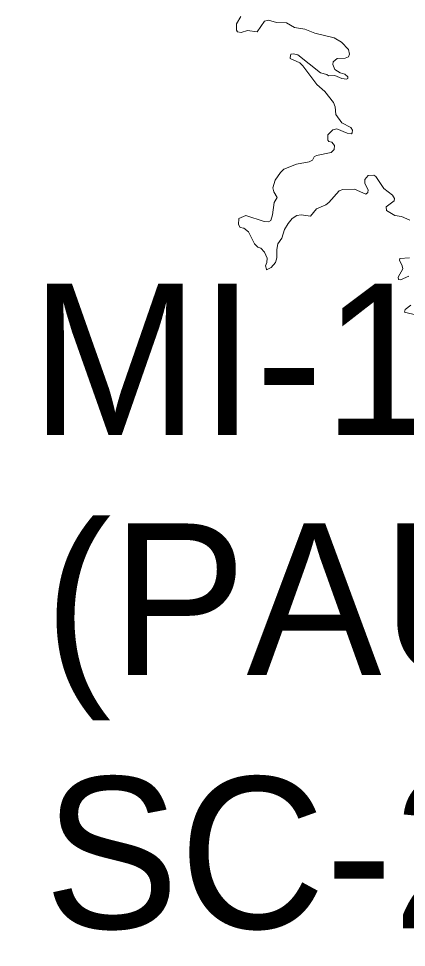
# Model space of a CAD drawing. Extents: x -1643653 to 4543381, y 1624270 to 13878484.
# Drawn here: x 578066 to 579347, y 8913255 to 8916321 of the extents above; entities that cross this region are included whole.
import ezdxf

# ---------------------------------------------------------------- set-up
doc = ezdxf.new("R2010")
doc.units = 0
doc.header["$LTSCALE"] = 200
doc.layers.add('1', color=7, linetype='Continuous', lineweight=13)
doc.layers.add('6', color=7, linetype='Continuous', lineweight=13)

msp = doc.modelspace()

# ---------------------------------------------------------------- linework, layer by layer
at = {"layer": '1', "lineweight": 25}
msp.add_spline([(814781, 9009175.5), (814787.2, 9009173.4), (814796.9, 9009173.4), (814799.4, 9009172.4), (814805.1, 9009174.5), (814805.6, 9009176.5), (814811.7, 9009179.5), (814811.7, 9009179.5), (814801.5, 9009181), (814790.7, 9009181.5), (814784.1, 9009183.1), (814777.4, 9009185.1), (814778.4, 9009175.5)], degree=3, dxfattribs=at)
at = {"layer": '6'}
for points in [[(578800.4, 8916328.4), (578786.4, 8916304), (578785.6, 8916283.2), (578789, 8916277.3), (578801.2, 8916274.7), (578822.6, 8916281.5), (578853.9, 8916277.3), (578878.1, 8916312.9), (578892.2, 8916315.5), (578917.7, 8916308.3), (578951.5, 8916307), (578977.3, 8916292.1), (579011.2, 8916286.2), (579045.2, 8916273.5), (579108.9, 8916257.3), (579132.3, 8916243.2), (579156.4, 8916219.1), (579159, 8916203.8), (579156.4, 8916194.4), (579144.6, 8916190.6), (579119, 8916189.3), (579105.6, 8916178.4), (579104.6, 8916169.8), (579111.2, 8916153.5), (579128.1, 8916142.5), (579144.1, 8916137.9), (579154.2, 8916129.1), (579153.9, 8916123.1), (579148.8, 8916120.9), (579133.4, 8916123.1), (579110.6, 8916132.8), (579089.3, 8916132), (579083.8, 8916136.7), (579063.8, 8916142.2), (578989, 8916201.7), (578972.9, 8916205.2), (578965.6, 8916203.3), (578963.8, 8916193.1)], [(578963.8, 8916193.1), (578963.2, 8916189.9), (578995.4, 8916174.9), (579005.6, 8916165.6), (579051.5, 8916104), (579078.2, 8916080.6), (579106.3, 8916043.6), (579111.4, 8916029.6), (579114, 8916004.1), (579134.4, 8915976.5), (579163.8, 8915961.6), (579168.8, 8915953.1), (579168.3, 8915943.7), (579165.3, 8915940.8), (579151.4, 8915942.5), (579116.9, 8915956.9), (579104.6, 8915954.4), (579087.6, 8915936.9), (579088.1, 8915919.4), (579091, 8915915.3), (579100.5, 8915912.6), (579110.1, 8915902.1), (579108.9, 8915889.4), (579108.9, 8915889.4), (579099.1, 8915878.8), (579050.3, 8915869), (579042.6, 8915864.7), (579036.6, 8915854.1), (579026.5, 8915848.6), (578984, 8915840.1), (578942.8, 8915823.6), (578931.3, 8915812.9), (578913.5, 8915787.4), (578906.3, 8915762.8), (578908.8, 8915749.6), (578920.7, 8915730.2), (578910.1, 8915714.3), (578905.4, 8915673.6), (578899.8, 8915654.9), (578891.3, 8915650.6), (578877.8, 8915651.1), (578816.4, 8915671), (578794.2, 8915660.6)], [(578884.8, 8915493.7), (578885.1, 8915492.2), (578900.5, 8915499.9), (578915, 8915515.8), (578919.4, 8915530.8), (578919, 8915558.8), (578922.8, 8915577.5), (578935.5, 8915596.2), (578944.9, 8915624.3), (578956.3, 8915644.6), (578970.4, 8915660.8), (578985.6, 8915671), (579000.1, 8915672.7), (579030.7, 8915669.3), (579050.3, 8915692.7), (579080.5, 8915706.3), (579090.6, 8915713.9), (579124.6, 8915752.1), (579137.7, 8915756.8), (579175.2, 8915757.7), (579212.6, 8915741.2), (579219.7, 8915747), (579221, 8915756.1), (579209.6, 8915777.2), (579210, 8915789.9), (579221.2, 8915802.8), (579239.2, 8915804), (579245.7, 8915800.2), (579272.9, 8915759.8), (579300.9, 8915737.7), (579307.3, 8915727.1), (579306.8, 8915719.5), (579280.5, 8915699.9), (579281.8, 8915688), (579308.6, 8915671), (579330.7, 8915668), (579358.8, 8915655.6)], [(578794.2, 8915660.6), (578793.2, 8915641.7), (578798.1, 8915631.8)], [(578798.1, 8915631.8), (578798.6, 8915630.9), (578810.7, 8915628.9), (578825.5, 8915617.1), (578845.1, 8915577.1), (578856.1, 8915567), (578865.9, 8915563), (578878.2, 8915550.3), (578887.1, 8915529.8), (578886.5, 8915516.3), (578882.2, 8915504.7), (578884.8, 8915493.7)], [(579356.9, 8915531.6), (579325, 8915529.4), (579324.7, 8915523.2), (579333.3, 8915505.4), (579334.9, 8915495.1), (579320.1, 8915467.9), (579320.5, 8915460.3), (579327.3, 8915458.6), (579355.3, 8915470.5)], [(579361.2, 8915375.3), (579342.8, 8915360.6), (579340.4, 8915351.5), (579381.5, 8915341.8)]]:
    msp.add_lwpolyline(points, dxfattribs=at)

# ---------------------------------------------------------------- texts
for s, p in [('MI-1520', (578105.8, 8914946.5)), ('(PAULO AFONSO)', (578150.5, 8914154.4)), ('SC-24-X-C-II', (578150.5, 8913317.3))]:
    msp.add_text(s, height=500, dxfattribs=at).set_placement(p)

doc.saveas('drawing.dxf')
